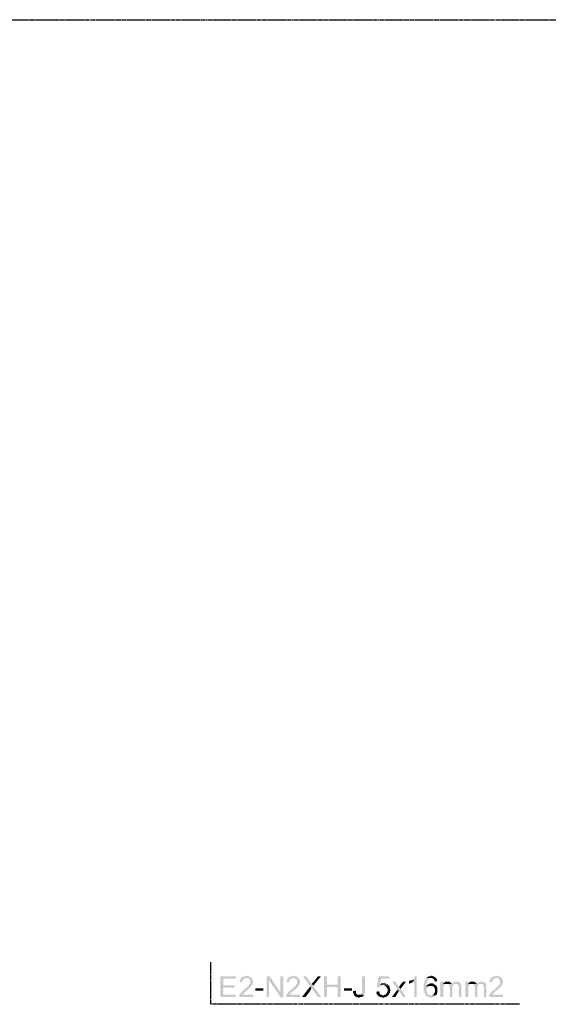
# Model space of a CAD drawing. Header units: millimetres. Extents: x -523 to 1404227, y -783705 to 1038705.
# Tile 342 of 508: x 493516 to 497278, y 242844 to 249850. Entities that reach past the tile are written whole.
import ezdxf

# ---------------------------------------------------------------- set-up
doc = ezdxf.new("R2010")
doc.units = ezdxf.units.MM
doc.linetypes.add('ACAD_ISO08W100', pattern=[36, 24, -3, 6, -3])
doc.layers.add('!!ELEKTRYKA', color=7, linetype='Continuous')

msp = doc.modelspace()

# ---------------------------------------------------------------- hatches: boundary and pattern name
at = {"layer": '!!ELEKTRYKA', "linetype": 'ACAD_ISO08W100'}
for points in [[(495053.94, 243042.69), (494943.88, 243042.69), (494943.88, 242894.53), (495053.94, 242894.53), (495053.94, 242911.47), (494965.21, 242911.47), (494965.21, 242962.23), (495045.41, 242962.23), (495045.41, 242979.17), (494965.21, 242979.17), (494965.21, 243025.75), (495053.94, 243025.75)], [(495168.23, 243030.03), (495129.91, 243030.03), (495129.91, 243030.03), (495134.17, 243030.03), (495138.43, 243030.03), (495142.69, 243025.81), (495146.94, 243025.81), (495151.2, 243021.6), (495151.2, 243021.6), (495151.2, 243017.34), (495155.46, 243017.34), (495155.46, 243013.12), (495155.46, 243008.87), (495155.46, 243004.65), (495155.46, 243000.39), (495155.46, 242996.18), (495155.46, 242991.96), (495155.46, 242987.71), (495151.2, 242987.71), (495146.94, 242983.49), (495146.94, 242979.23), (495146.94, 242979.23), (495142.69, 242975.02), (495138.43, 242970.8), (495138.43, 242970.8), (495134.17, 242966.54), (495129.91, 242962.33), (495125.65, 242962.33), (495125.65, 242958.07), (495121.4, 242953.86), (495117.14, 242949.6), (495112.88, 242945.38), (495109.05, 242945.38), (495104.79, 242941.17), (495100.53, 242936.91), (495100.53, 242936.91), (495096.28, 242932.69), (495092.02, 242928.44), (495092.02, 242928.44), (495087.76, 242924.22), (495087.76, 242919.96), (495083.5, 242919.96), (495083.5, 242915.75), (495079.24, 242911.53), (495079.24, 242907.27), (495079.24, 242907.27), (495079.24, 242903.06), (495079.24, 242898.8), (495074.99, 242894.59), (495176.75, 242894.59), (495176.75, 242911.53), (495104.79, 242911.53), (495104.79, 242911.53), (495104.79, 242915.75), (495109.05, 242919.96), (495109.05, 242924.22), (495112.88, 242924.22), (495112.88, 242924.22), (495117.14, 242928.44), (495117.14, 242928.44), (495121.4, 242932.69), (495125.65, 242936.91), (495129.91, 242941.17), (495134.17, 242941.17), (495138.43, 242945.38), (495142.69, 242949.6), (495142.69, 242953.86), (495146.94, 242953.86), (495151.2, 242958.07), (495155.46, 242962.33), (495155.46, 242962.33), (495159.72, 242966.54), (495159.72, 242966.54), (495159.72, 242966.54), (495163.98, 242970.8), (495168.23, 242975.02), (495168.23, 242979.23), (495172.49, 242983.49), (495172.49, 242987.71), (495172.49, 242987.71), (495172.49, 242991.96), (495176.75, 242996.18), (495176.75, 243000.39), (495176.75, 243004.65), (495176.75, 243004.65), (495176.75, 243008.87), (495176.75, 243013.12), (495172.49, 243017.34), (495172.49, 243021.6), (495172.49, 243021.6), (495168.23, 243025.81)], [(495129.79, 243047.05), (495125.53, 243047.05), (495121.28, 243042.79), (495117.02, 243042.79), (495113.19, 243042.79), (495108.93, 243042.79), (495104.67, 243038.57), (495100.41, 243038.57), (495096.16, 243038.57), (495096.16, 243034.32), (495091.9, 243030.1), (495091.9, 243030.1), (495087.64, 243025.84), (495087.64, 243021.63), (495083.38, 243017.41), (495083.38, 243013.16), (495083.38, 243008.94), (495079.13, 243004.68), (495079.13, 243000.47), (495100.41, 243000.47), (495100.41, 243004.68), (495100.41, 243008.94), (495100.41, 243013.16), (495104.67, 243017.41), (495104.67, 243017.41), (495108.93, 243021.63), (495108.93, 243025.84), (495113.19, 243025.84), (495117.02, 243025.84), (495121.28, 243030.1), (495125.53, 243030.1), (495129.79, 243030.1), (495168.11, 243030.1), (495163.85, 243034.32), (495163.85, 243034.32), (495159.6, 243034.32), (495155.34, 243038.57), (495155.34, 243038.57), (495151.08, 243042.79), (495146.82, 243042.79), (495142.56, 243042.79), (495138.31, 243042.79), (495134.05, 243047.05)], [(495294.95, 243042.88), (495273.72, 243042.88), (495273.72, 242894.71), (495290.7, 242894.71), (495290.7, 243013.25)], [(495392.91, 243042.55), (495371.71, 243042.55), (495371.71, 242928.25), (495371.71, 242894.37), (495392.91, 242894.37)], [(495502.88, 243029.92), (495464.75, 243029.92), (495464.75, 243029.92), (495468.98, 243029.92), (495473.22, 243029.92), (495477.46, 243025.68), (495481.7, 243025.68), (495485.93, 243021.44), (495485.93, 243021.44), (495485.93, 243017.25), (495490.17, 243017.25), (495490.17, 243013.01), (495490.17, 243008.78), (495490.17, 243004.54), (495490.17, 243000.3), (495490.17, 242996.06), (495490.17, 242991.83), (495490.17, 242987.59), (495485.93, 242987.59), (495481.7, 242983.35), (495481.7, 242979.11), (495481.7, 242979.11), (495477.46, 242974.88), (495473.22, 242970.68), (495473.22, 242970.68), (495468.98, 242966.44), (495464.75, 242962.21), (495460.51, 242962.21), (495460.51, 242957.97), (495456.27, 242953.73), (495452.03, 242949.49), (495447.8, 242945.26), (495443.56, 242945.26), (495439.32, 242941.02), (495435.08, 242936.78), (495435.08, 242936.78), (495430.85, 242932.55), (495426.61, 242928.31), (495426.61, 242928.31), (495422.37, 242924.11), (495422.37, 242919.88), (495418.14, 242919.88), (495418.14, 242915.64), (495413.9, 242911.4), (495413.9, 242907.16), (495413.9, 242907.16), (495413.9, 242902.93), (495413.9, 242898.69), (495409.66, 242894.45), (495511.36, 242894.45), (495511.36, 242911.4), (495439.32, 242911.4), (495439.32, 242911.4), (495439.32, 242915.64), (495443.56, 242919.88), (495443.56, 242924.11), (495447.8, 242924.11), (495447.8, 242924.11), (495452.03, 242928.31), (495452.03, 242928.31), (495456.27, 242932.55), (495460.51, 242936.78), (495464.75, 242941.02), (495468.98, 242941.02), (495473.22, 242945.26), (495477.46, 242949.49), (495477.46, 242953.73), (495481.7, 242953.73), (495485.93, 242957.97), (495490.17, 242962.21), (495490.17, 242962.21), (495494.41, 242966.44), (495494.41, 242966.44), (495494.41, 242966.44), (495498.64, 242970.68), (495502.88, 242974.88), (495502.88, 242979.11), (495507.12, 242983.35), (495507.12, 242987.59), (495507.12, 242987.59), (495507.12, 242991.83), (495511.36, 242996.06), (495511.36, 243000.3), (495511.36, 243004.54), (495511.36, 243004.54), (495511.36, 243008.78), (495511.36, 243013.01), (495507.12, 243017.25), (495507.12, 243021.44), (495507.12, 243021.44), (495502.88, 243025.68)], [(495464.65, 243046.92), (495460.41, 243046.92), (495456.17, 243042.68), (495451.93, 243042.68), (495447.7, 243042.68), (495443.46, 243042.68), (495439.22, 243038.45), (495434.99, 243038.45), (495430.75, 243038.45), (495430.75, 243034.21), (495426.51, 243029.97), (495426.51, 243029.97), (495422.28, 243025.73), (495422.28, 243021.5), (495418.04, 243017.26), (495418.04, 243013.07), (495418.04, 243008.83), (495413.8, 243004.59), (495413.8, 243000.35), (495434.99, 243000.35), (495434.99, 243004.59), (495434.99, 243008.83), (495434.99, 243013.07), (495439.22, 243017.26), (495439.22, 243017.26), (495443.46, 243021.5), (495443.46, 243025.73), (495447.7, 243025.73), (495451.93, 243025.73), (495456.17, 243029.97), (495460.41, 243029.97), (495464.65, 243029.97), (495502.78, 243029.97), (495498.54, 243034.21), (495498.54, 243034.21), (495494.31, 243034.21), (495490.07, 243038.45), (495490.07, 243038.45), (495485.83, 243042.68), (495481.59, 243042.68), (495477.36, 243042.68), (495473.12, 243042.68), (495468.88, 243046.92)], [(495553.58, 243042.72), (495532.41, 243042.72), (495583.21, 242970.75), (495591.68, 242958.05), (495595.92, 242953.82), (495595.92, 242949.59), (495600.15, 242949.59), (495638.25, 242894.55), (495663.65, 242894.55), (495604.38, 242974.99), (495595.92, 242987.69), (495595.92, 242987.69), (495591.68, 242991.92), (495591.68, 242996.16), (495587.45, 242996.16), (495587.45, 243000.39), (495583.21, 243004.62)], [(495659.42, 243042.72), (495638.25, 243042.72), (495608.62, 243004.62), (495604.38, 243000.39), (495600.15, 242996.16), (495600.15, 242996.16), (495595.92, 242991.92), (495595.92, 242987.69), (495604.38, 242974.99)], [(495701.75, 243042.72), (495680.58, 243042.72), (495680.58, 242894.55), (495701.75, 242894.55), (495701.75, 242966.52), (495777.95, 242966.52), (495701.75, 242983.46)], [(495799.12, 243042.72), (495777.95, 243042.72), (495777.95, 242983.46), (495701.75, 242983.46), (495777.95, 242966.52), (495777.95, 242894.55), (495799.12, 242894.55)], [(495972.69, 243042.72), (495951.52, 243042.72), (495951.52, 242924.19), (495951.52, 242924.19), (495947.29, 242919.95), (495947.29, 242915.72), (495943.06, 242911.49), (495943.06, 242911.49), (495938.82, 242911.49), (495934.59, 242911.49), (495930.36, 242911.49), (495964.22, 242911.49), (495968.46, 242911.49), (495968.46, 242911.49), (495968.46, 242915.72), (495968.46, 242919.95), (495972.69, 242924.19), (495972.69, 242928.42), (495972.69, 242932.65), (495972.69, 242936.89), (495972.69, 242941.12)], [(496146.26, 243042.72), (496070.06, 243042.72), (496057.36, 242966.52), (496074.29, 242962.29), (496074.29, 242966.52), (496078.53, 242970.75), (496082.76, 242970.75), (496086.99, 242974.99), (496086.99, 242974.99), (496086.99, 242974.99), (496091.23, 242974.99), (496095.46, 242979.22), (496099.69, 242979.22), (496137.8, 242979.22), (496137.8, 242983.46), (496078.53, 242983.46), (496086.99, 243025.79), (496146.26, 243025.79)], [(496108.16, 242991.92), (496086.99, 242991.92), (496086.99, 242987.69), (496082.76, 242987.69), (496078.53, 242983.46), (496137.8, 242983.46), (496133.56, 242987.69), (496129.33, 242987.69), (496125.1, 242987.69), (496120.86, 242991.92), (496116.63, 242991.92), (496116.63, 242991.92), (496112.4, 242991.92)], [(496192.83, 243004.62), (496167.43, 243004.62), (496205.53, 242949.59), (496214, 242936.89), (496222.46, 242928.42), (496243.63, 242894.55), (496264.8, 242894.55), (496226.7, 242953.82), (496214, 242966.52), (496214, 242966.52), (496214, 242970.75), (496209.76, 242974.99), (496205.53, 242979.22)], [(496264.8, 243004.62), (496243.63, 243004.62), (496222.46, 242979.22), (496222.46, 242974.99), (496218.23, 242970.75), (496218.23, 242970.75), (496214, 242966.52), (496226.7, 242953.82)], [(496298.67, 243013.09), (496294.43, 243013.09), (496290.2, 243008.86), (496285.97, 243008.86), (496285.97, 242987.69), (496290.2, 242991.92), (496290.2, 242991.92), (496294.43, 242991.92), (496298.67, 242996.16), (496302.9, 242996.16), (496307.13, 243000.39), (496307.13, 243000.39), (496311.37, 243000.39), (496315.6, 243004.62), (496319.83, 243008.86), (496319.83, 243008.86), (496324.07, 243013.09)], [(496341, 243046.96), (496332.53, 243046.96), (496332.53, 243042.72), (496328.3, 243042.72), (496328.3, 243038.49), (496324.07, 243034.26), (496319.83, 243030.02), (496319.83, 243030.02), (496315.6, 243025.79), (496311.37, 243021.56), (496311.37, 243021.56), (496307.13, 243017.32), (496302.9, 243017.32), (496298.67, 243013.09), (496324.07, 243013.09), (496324.07, 242894.55), (496341, 242894.55)], [(496408.74, 243030.02), (496408.74, 243030.02), (496408.74, 243025.79), (496404.5, 243025.79), (496404.5, 243021.56), (496400.27, 243021.56), (496400.27, 243017.32), (496400.27, 243013.09), (496396.04, 243008.86), (496396.04, 243004.62), (496396.04, 243000.39), (496396.04, 242996.16), (496391.8, 242991.92), (496391.8, 242987.69), (496391.8, 242983.46), (496391.8, 242979.22), (496391.8, 242974.99), (496391.8, 242970.75), (496391.8, 242966.52), (496391.8, 242962.29), (496391.8, 242958.05), (496391.8, 242953.82), (496391.8, 242949.59), (496391.8, 242945.35), (496391.8, 242941.12), (496396.04, 242936.89), (496396.04, 242932.65), (496396.04, 242928.42), (496396.04, 242924.19), (496400.27, 242919.95), (496400.27, 242915.72), (496400.27, 242915.72), (496404.5, 242911.49), (496404.5, 242907.25), (496408.74, 242907.25), (496408.74, 242903.02), (496412.97, 242903.02), (496417.2, 242898.79), (496421.44, 242898.79), (496421.44, 242894.55), (496425.67, 242894.55), (496429.9, 242894.55), (496434.14, 242894.55), (496438.37, 242890.32), (496442.6, 242890.32), (496442.6, 242890.32), (496446.84, 242890.32), (496451.07, 242894.55), (496455.3, 242894.55), (496459.54, 242894.55), (496463.77, 242894.55), (496468, 242898.79), (496468, 242898.79), (496472.24, 242903.02), (496472.24, 242903.02), (496476.47, 242907.25), (496442.6, 242907.25), (496438.37, 242907.25), (496434.14, 242907.25), (496429.9, 242911.49), (496425.67, 242911.49), (496425.67, 242911.49), (496425.67, 242915.72), (496421.44, 242915.72), (496417.2, 242919.95), (496417.2, 242924.19), (496417.2, 242928.42), (496412.97, 242932.65), (496412.97, 242936.89), (496412.97, 242936.89), (496412.97, 242941.12), (496412.97, 242945.35), (496412.97, 242949.59), (496412.97, 242953.82), (496412.97, 242958.05), (496417.2, 242962.29), (496417.2, 242962.29), (496421.44, 242966.52), (496421.44, 242970.75), (496425.67, 242970.75), (496408.74, 242970.75), (496408.74, 242974.99), (496408.74, 242979.22), (496408.74, 242983.46), (496408.74, 242987.69), (496412.97, 242991.92), (496412.97, 242996.16), (496412.97, 243000.39), (496412.97, 243004.62), (496412.97, 243004.62), (496417.2, 243008.86), (496417.2, 243013.09), (496421.44, 243017.32), (496421.44, 243021.56), (496425.67, 243021.56), (496429.9, 243025.79), (496429.9, 243025.79), (496434.14, 243030.02), (496438.37, 243030.02), (496442.6, 243030.02)], [(496446.84, 243046.96), (496442.6, 243046.96), (496438.37, 243042.72), (496425.67, 243042.72), (496421.44, 243038.49), (496417.2, 243038.49), (496417.2, 243034.26), (496412.97, 243034.26), (496408.74, 243030.02), (496442.6, 243030.02), (496442.6, 243030.02), (496446.84, 243030.02), (496451.07, 243030.02), (496455.3, 243025.79), (496459.54, 243025.79), (496463.77, 243021.56), (496463.77, 243021.56), (496463.77, 243017.32), (496468, 243017.32), (496468, 243013.09), (496468, 243004.62), (496489.17, 243008.86), (496489.17, 243008.86), (496484.94, 243013.09), (496484.94, 243017.32), (496484.94, 243021.56), (496480.7, 243025.79), (496480.7, 243030.02), (496476.47, 243034.26), (496472.24, 243034.26), (496472.24, 243038.49), (496468, 243038.49), (496463.77, 243042.72), (496463.77, 243042.72), (496459.54, 243042.72), (496455.3, 243042.72), (496451.07, 243046.96)], [(496446.84, 242991.92), (496446.84, 242991.92), (496434.14, 242991.92), (496429.9, 242987.69), (496425.67, 242987.69), (496425.67, 242987.69), (496421.44, 242983.46), (496417.2, 242983.46), (496412.97, 242979.22), (496412.97, 242974.99), (496408.74, 242970.75), (496425.67, 242970.75), (496429.9, 242974.99), (496434.14, 242974.99), (496438.37, 242974.99), (496442.6, 242974.99), (496476.47, 242979.22), (496476.47, 242979.22), (496472.24, 242983.46), (496468, 242983.46), (496463.77, 242987.69), (496463.77, 242987.69), (496459.54, 242991.92), (496455.3, 242991.92), (496451.07, 242991.92)], [(496527.27, 243004.62), (496510.34, 243004.62), (496510.34, 242894.55), (496531.51, 242894.55), (496531.51, 242949.59), (496531.51, 242953.82), (496531.51, 242958.05), (496531.51, 242962.29), (496531.51, 242966.52), (496531.51, 242970.75), (496531.51, 242974.99), (496535.74, 242974.99), (496535.74, 242979.22), (496539.97, 242983.46), (496544.21, 242987.69), (496544.21, 242987.69), (496527.27, 242987.69)], [(496561.14, 243004.62), (496544.21, 243004.62), (496539.97, 243000.39), (496539.97, 243000.39), (496535.74, 242996.16), (496531.51, 242996.16), (496531.51, 242991.92), (496556.91, 242987.69), (496556.91, 242987.69), (496561.14, 242987.69), (496565.37, 242987.69), (496569.61, 242987.69), (496590.77, 242987.69), (496590.77, 242987.69), (496590.77, 242991.92), (496586.54, 242996.16), (496582.31, 242996.16), (496582.31, 243000.39), (496578.07, 243000.39), (496573.84, 243004.62), (496569.61, 243004.62), (496565.37, 243004.62)], [(496595.01, 242991.92), (496590.77, 242987.69), (496569.61, 242987.69), (496569.61, 242983.46), (496573.84, 242983.46), (496573.84, 242979.22), (496573.84, 242974.99), (496573.84, 242970.75), (496578.07, 242966.52), (496578.07, 242894.55), (496595.01, 242894.55), (496595.01, 242958.05), (496595.01, 242958.05), (496595.01, 242966.52), (496595.01, 242970.75), (496595.01, 242974.99), (496599.24, 242974.99), (496599.24, 242979.22), (496603.47, 242983.46), (496603.47, 242983.46), (496603.47, 242983.46), (496607.71, 242987.69), (496611.94, 242987.69), (496616.17, 242987.69), (496620.41, 242987.69)], [(496624.64, 243004.62), (496611.94, 243004.62), (496607.71, 243000.39), (496603.47, 243000.39), (496599.24, 242996.16), (496595.01, 242991.92), (496595.01, 242991.92), (496620.41, 242987.69), (496624.64, 242987.69), (496628.87, 242987.69), (496633.11, 242987.69), (496633.11, 242983.46), (496637.34, 242983.46), (496637.34, 242979.22), (496637.34, 242974.99), (496641.58, 242970.75), (496641.58, 242966.52), (496641.58, 242962.29), (496641.58, 242894.55), (496658.51, 242894.55), (496658.51, 242970.75), (496658.51, 242970.75), (496658.51, 242974.99), (496658.51, 242979.22), (496658.51, 242983.46), (496654.28, 242987.69), (496654.28, 242991.92), (496654.28, 242996.16), (496650.04, 242996.16), (496650.04, 243000.39), (496645.81, 243000.39), (496641.58, 243000.39), (496637.34, 243004.62), (496633.11, 243004.62), (496628.87, 243004.62)], [(496705.08, 243004.62), (496688.14, 243004.62), (496688.14, 242894.55), (496709.31, 242894.55), (496709.31, 242949.59), (496709.31, 242953.82), (496709.31, 242958.05), (496709.31, 242962.29), (496709.31, 242966.52), (496709.31, 242970.75), (496709.31, 242974.99), (496713.54, 242974.99), (496713.54, 242979.22), (496717.78, 242983.46), (496722.01, 242987.69), (496722.01, 242987.69), (496705.08, 242987.69)], [(496738.94, 243004.62), (496722.01, 243004.62), (496717.78, 243000.39), (496717.78, 243000.39), (496713.54, 242996.16), (496709.31, 242996.16), (496709.31, 242991.92), (496734.71, 242987.69), (496734.71, 242987.69), (496738.94, 242987.69), (496743.18, 242987.69), (496747.41, 242987.69), (496768.58, 242987.69), (496768.58, 242987.69), (496768.58, 242991.92), (496764.35, 242996.16), (496760.11, 242996.16), (496760.11, 243000.39), (496755.88, 243000.39), (496751.64, 243004.62), (496747.41, 243004.62), (496743.18, 243004.62)], [(496772.81, 242991.92), (496768.58, 242987.69), (496747.41, 242987.69), (496747.41, 242983.46), (496751.64, 242983.46), (496751.64, 242979.22), (496751.64, 242974.99), (496751.64, 242970.75), (496755.88, 242966.52), (496755.88, 242894.55), (496772.81, 242894.55), (496772.81, 242958.05), (496772.81, 242958.05), (496772.81, 242966.52), (496772.81, 242970.75), (496772.81, 242974.99), (496777.05, 242974.99), (496777.05, 242979.22), (496781.28, 242983.46), (496781.28, 242983.46), (496781.28, 242983.46), (496785.51, 242987.69), (496789.75, 242987.69), (496793.98, 242987.69), (496798.21, 242987.69)], [(496802.45, 243004.62), (496789.75, 243004.62), (496785.51, 243000.39), (496781.28, 243000.39), (496777.05, 242996.16), (496772.81, 242991.92), (496772.81, 242991.92), (496798.21, 242987.69), (496802.45, 242987.69), (496806.68, 242987.69), (496810.91, 242987.69), (496810.91, 242983.46), (496815.15, 242983.46), (496815.15, 242979.22), (496815.15, 242974.99), (496819.38, 242970.75), (496819.38, 242966.52), (496819.38, 242962.29), (496819.38, 242894.55), (496836.31, 242894.55), (496836.31, 242970.75), (496836.31, 242970.75), (496836.31, 242974.99), (496836.31, 242979.22), (496836.31, 242983.46), (496832.08, 242987.69), (496832.08, 242991.92), (496832.08, 242996.16), (496827.85, 242996.16), (496827.85, 243000.39), (496823.61, 243000.39), (496819.38, 243000.39), (496815.15, 243004.62), (496810.91, 243004.62), (496806.68, 243004.62)], [(496946.38, 243030.02), (496908.28, 243030.02), (496916.75, 243030.02), (496920.98, 243025.79), (496925.22, 243025.79), (496929.45, 243021.56), (496929.45, 243021.56), (496929.45, 243017.32), (496933.68, 243017.32), (496933.68, 243013.09), (496933.68, 243008.86), (496933.68, 243004.62), (496933.68, 243000.39), (496933.68, 242996.16), (496933.68, 242991.92), (496933.68, 242987.69), (496929.45, 242987.69), (496925.22, 242983.46), (496925.22, 242979.22), (496925.22, 242979.22), (496920.98, 242974.99), (496916.75, 242970.75), (496916.75, 242970.75), (496912.52, 242966.52), (496908.28, 242962.29), (496904.05, 242962.29), (496904.05, 242958.05), (496899.82, 242953.82), (496895.58, 242949.59), (496891.35, 242945.35), (496887.11, 242945.35), (496882.88, 242941.12), (496878.65, 242936.89), (496878.65, 242936.89), (496874.41, 242932.65), (496870.18, 242928.42), (496870.18, 242928.42), (496865.95, 242924.19), (496865.95, 242919.95), (496861.71, 242919.95), (496861.71, 242915.72), (496857.48, 242911.49), (496857.48, 242907.25), (496857.48, 242907.25), (496857.48, 242903.02), (496857.48, 242898.79), (496853.25, 242894.55), (496954.85, 242894.55), (496954.85, 242911.49), (496882.88, 242911.49), (496882.88, 242911.49), (496882.88, 242915.72), (496887.11, 242919.95), (496887.11, 242924.19), (496891.35, 242924.19), (496891.35, 242924.19), (496895.58, 242928.42), (496895.58, 242928.42), (496899.82, 242932.65), (496904.05, 242936.89), (496908.28, 242941.12), (496912.52, 242941.12), (496916.75, 242945.35), (496920.98, 242949.59), (496920.98, 242953.82), (496925.22, 242953.82), (496929.45, 242958.05), (496933.68, 242962.29), (496933.68, 242962.29), (496937.92, 242966.52), (496937.92, 242966.52), (496937.92, 242966.52), (496942.15, 242970.75), (496946.38, 242974.99), (496946.38, 242979.22), (496950.62, 242983.46), (496950.62, 242987.69), (496950.62, 242987.69), (496950.62, 242991.92), (496954.85, 242996.16), (496954.85, 243000.39), (496954.85, 243004.62), (496954.85, 243004.62), (496954.85, 243008.86), (496954.85, 243013.09), (496950.62, 243017.32), (496950.62, 243021.56), (496950.62, 243021.56), (496946.38, 243025.79)], [(496908.28, 243046.96), (496904.05, 243046.96), (496899.82, 243042.72), (496887.11, 243042.72), (496882.88, 243038.49), (496878.65, 243038.49), (496874.41, 243038.49), (496874.41, 243034.26), (496870.18, 243030.02), (496870.18, 243030.02), (496865.95, 243025.79), (496865.95, 243021.56), (496861.71, 243017.32), (496861.71, 243013.09), (496861.71, 243008.86), (496857.48, 243004.62), (496857.48, 243000.39), (496878.65, 243000.39), (496878.65, 243004.62), (496878.65, 243008.86), (496878.65, 243013.09), (496882.88, 243017.32), (496882.88, 243017.32), (496887.11, 243021.56), (496887.11, 243025.79), (496891.35, 243025.79), (496895.58, 243025.79), (496899.82, 243030.02), (496904.05, 243030.02), (496908.28, 243030.02), (496946.38, 243030.02), (496942.15, 243034.26), (496942.15, 243034.26), (496937.92, 243034.26), (496933.68, 243038.49), (496933.68, 243038.49), (496929.45, 243042.72), (496925.22, 243042.72), (496920.98, 243042.72), (496916.75, 243042.72), (496912.52, 243046.96)], [(495583.21, 242970.75), (495523.95, 242894.55), (495549.35, 242894.55), (495587.45, 242945.35), (495587.45, 242945.35), (495587.45, 242949.59), (495591.68, 242953.82), (495591.68, 242958.05)], [(495909.19, 242941.12), (495888.02, 242936.89), (495888.02, 242928.42), (495892.26, 242924.19), (495892.26, 242919.95), (495892.26, 242915.72), (495892.26, 242911.49), (495896.49, 242907.25), (495896.49, 242907.25), (495900.72, 242903.02), (495900.72, 242903.02), (495904.96, 242898.79), (495904.96, 242898.79), (495909.19, 242894.55), (495913.42, 242894.55), (495917.66, 242894.55), (495921.89, 242894.55), (495926.12, 242890.32), (495930.36, 242890.32), (495934.59, 242890.32), (495938.82, 242894.55), (495943.06, 242894.55), (495947.29, 242894.55), (495951.52, 242894.55), (495951.52, 242898.79), (495955.76, 242898.79), (495955.76, 242898.79), (495959.99, 242903.02), (495964.22, 242907.25), (495964.22, 242911.49), (495930.36, 242911.49), (495930.36, 242911.49), (495926.12, 242911.49), (495921.89, 242911.49), (495917.66, 242911.49), (495913.42, 242915.72), (495913.42, 242915.72), (495913.42, 242919.95), (495909.19, 242919.95), (495909.19, 242924.19), (495909.19, 242928.42), (495909.19, 242932.65)], [(496074.29, 242936.89), (496053.13, 242932.65), (496053.13, 242932.65), (496053.13, 242928.42), (496057.36, 242924.19), (496057.36, 242919.95), (496057.36, 242915.72), (496061.59, 242911.49), (496061.59, 242907.25), (496065.83, 242907.25), (496070.06, 242903.02), (496070.06, 242903.02), (496074.29, 242898.79), (496078.53, 242898.79), (496082.76, 242894.55), (496082.76, 242894.55), (496086.99, 242894.55), (496091.23, 242894.55), (496095.46, 242890.32), (496099.69, 242890.32), (496103.93, 242890.32), (496108.16, 242890.32), (496112.4, 242894.55), (496116.63, 242894.55), (496116.63, 242894.55), (496120.86, 242894.55), (496125.1, 242898.79), (496129.33, 242898.79), (496133.56, 242903.02), (496133.56, 242903.02), (496137.8, 242907.25), (496099.69, 242907.25), (496099.69, 242907.25), (496095.46, 242907.25), (496091.23, 242907.25), (496091.23, 242911.49), (496086.99, 242911.49), (496082.76, 242915.72), (496082.76, 242915.72), (496078.53, 242919.95), (496078.53, 242924.19), (496074.29, 242928.42), (496074.29, 242932.65)], [(496137.8, 242979.22), (496099.69, 242979.22), (496108.16, 242979.22), (496112.4, 242974.99), (496116.63, 242974.99), (496116.63, 242974.99), (496120.86, 242970.75), (496125.1, 242966.52), (496125.1, 242966.52), (496129.33, 242962.29), (496129.33, 242962.29), (496129.33, 242958.05), (496133.56, 242953.82), (496133.56, 242949.59), (496133.56, 242945.35), (496133.56, 242945.35), (496133.56, 242941.12), (496133.56, 242936.89), (496133.56, 242932.65), (496129.33, 242928.42), (496129.33, 242924.19), (496125.1, 242919.95), (496125.1, 242915.72), (496125.1, 242915.72), (496120.86, 242915.72), (496116.63, 242911.49), (496112.4, 242911.49), (496108.16, 242907.25), (496103.93, 242907.25), (496099.69, 242907.25), (496137.8, 242907.25), (496142.03, 242911.49), (496142.03, 242911.49), (496142.03, 242915.72), (496146.26, 242915.72), (496146.26, 242919.95), (496150.5, 242924.19), (496150.5, 242928.42), (496150.5, 242932.65), (496150.5, 242936.89), (496154.73, 242941.12), (496154.73, 242945.35), (496154.73, 242945.35), (496150.5, 242949.59), (496150.5, 242953.82), (496150.5, 242958.05), (496150.5, 242962.29), (496146.26, 242966.52), (496146.26, 242970.75), (496146.26, 242974.99), (496142.03, 242979.22)], [(496476.47, 242979.22), (496442.6, 242974.99), (496455.3, 242974.99), (496455.3, 242970.75), (496459.54, 242970.75), (496463.77, 242966.52), (496463.77, 242966.52), (496468, 242962.29), (496468, 242958.05), (496468, 242953.82), (496472.24, 242949.59), (496472.24, 242945.35), (496472.24, 242941.12), (496472.24, 242936.89), (496472.24, 242932.65), (496468, 242928.42), (496468, 242928.42), (496468, 242924.19), (496463.77, 242919.95), (496463.77, 242915.72), (496459.54, 242915.72), (496459.54, 242911.49), (496455.3, 242911.49), (496451.07, 242907.25), (496446.84, 242907.25), (496442.6, 242907.25), (496476.47, 242907.25), (496480.7, 242911.49), (496480.7, 242911.49), (496484.94, 242915.72), (496484.94, 242919.95), (496484.94, 242924.19), (496489.17, 242928.42), (496489.17, 242932.65), (496489.17, 242932.65), (496489.17, 242936.89), (496489.17, 242945.35), (496489.17, 242945.35), (496489.17, 242949.59), (496489.17, 242953.82), (496489.17, 242958.05), (496489.17, 242962.29), (496484.94, 242966.52), (496484.94, 242970.75), (496480.7, 242970.75), (496480.7, 242974.99)]]:
    msp.add_hatch(color=14, dxfattribs=at).paths.add_polyline_path(points)

# ---------------------------------------------------------------- linework, layer by layer
at = {"layer": '!!ELEKTRYKA', "color": 7, "linetype": 'ACAD_ISO08W100', "lineweight": -3}
msp.add_lwpolyline([(483475.23, 249850.2), (521775.24, 249850.2), (521775.24, 209251.39), (483475.23, 209251.39)], close=True, dxfattribs=at)
at = {"layer": '!!ELEKTRYKA', "color": 14, "linetype": 'ACAD_ISO08W100', "lineweight": -3}
msp.add_lwpolyline([(497073.2, 242843.64), (494876.25, 242843.64), (494876.25, 243144.25)], dxfattribs=at)
for points in [[(495295.22, 243042.69), (495290.97, 243013.06), (495371.62, 242928.42), (495371.62, 242894.55)], [(496531.51, 242991.92), (496527.27, 242987.69), (496556.91, 242987.69)], [(496709.31, 242991.92), (496705.08, 242987.69), (496734.71, 242987.69)], [(495193.67, 242941.06), (495193.67, 242958.02), (495248.51, 242941.06), (495248.51, 242958.02)], [(495824.52, 242941.12), (495824.52, 242958.05), (495879.56, 242941.12), (495879.56, 242958.05)], [(496205.53, 242949.59), (496163.2, 242894.55), (496214, 242936.89), (496188.6, 242894.55)]]:
    msp.add_solid(points, dxfattribs=at)

doc.saveas('drawing.dxf')
